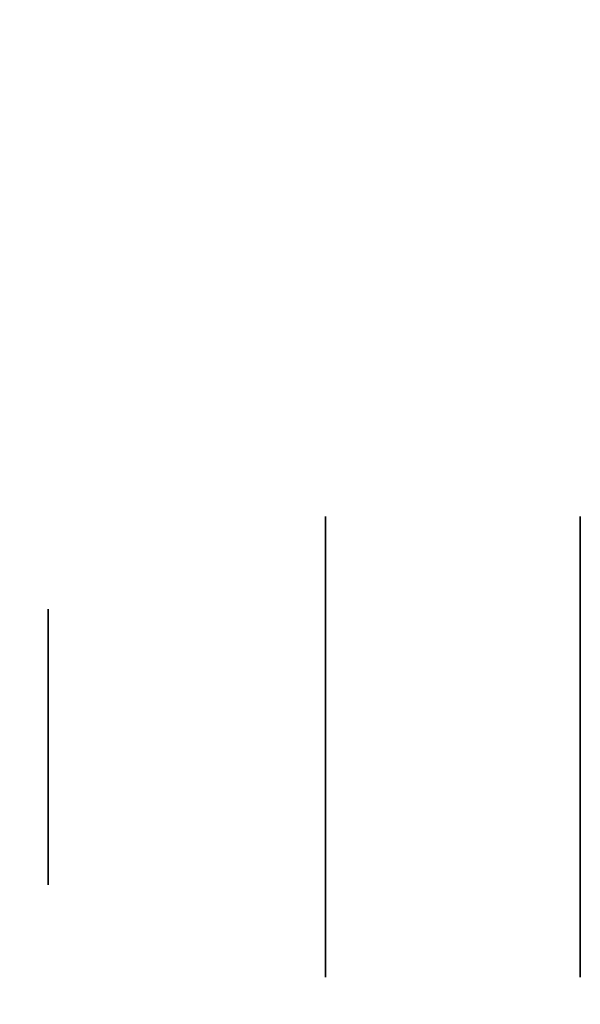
# Model space of a CAD drawing. Extents: x 248.8 to 273, y 2872.5 to 2876.7.
# Tile 205 of 656: x 254.8172 to 254.8498, y 2874.6697 to 2874.7269. Entities that reach past the tile are written whole.
import ezdxf

# ---------------------------------------------------------------- set-up
doc = ezdxf.new("R2010")
doc.units = 0
doc.header["$LTSCALE"] = 150
doc.header["$MEASUREMENT"] = 0
doc.layers.add('3DFACE_BOLT', color=7, linetype='CONTINUOUS')
doc.layers.add('3DFACE_SHAPE', color=7, linetype='CONTINUOUS')

msp = doc.modelspace()

# ---------------------------------------------------------------- linework, layer by layer
at = {"layer": '3DFACE_BOLT', "color": 1}
for points, invisible_edges in [([(254.849787, 2874.698042, -0.065), (254.849787, 2874.691354, -0.076583), (254.834987, 2874.698042, -0.065)], 14), ([(254.834987, 2874.698042, -0.065), (254.849787, 2874.691354, -0.076583), (254.834987, 2874.691354, -0.076583)], 3), ([(254.849787, 2874.691354, -0.053417), (254.849787, 2874.698042, -0.065), (254.834987, 2874.691354, -0.053417)], 14), ([(254.834987, 2874.691354, -0.053417), (254.849787, 2874.698042, -0.065), (254.834987, 2874.698042, -0.065)], 3), ([(254.834987, 2874.698042, -0.065), (254.834987, 2874.691354, -0.076583), (254.834987, 2874.691354, -0.053417)], 2), ([(254.849787, 2874.698042, -0.135), (254.849787, 2874.691354, -0.146583), (254.834987, 2874.698042, -0.135)], 14), ([(254.834987, 2874.698042, -0.135), (254.849787, 2874.691354, -0.146583), (254.834987, 2874.691354, -0.146583)], 3), ([(254.849787, 2874.691354, -0.123417), (254.849787, 2874.698042, -0.135), (254.834987, 2874.691354, -0.123417)], 14), ([(254.834987, 2874.691354, -0.123417), (254.849787, 2874.698042, -0.135), (254.834987, 2874.698042, -0.135)], 3), ([(254.834987, 2874.698042, -0.135), (254.834987, 2874.691354, -0.146583), (254.834987, 2874.691354, -0.123417)], 2), ([(254.868887, 2874.692666, -0.065), (254.868887, 2874.692275, -0.067472), (254.818887, 2874.692666, -0.065)], 14), ([(254.818887, 2874.692666, -0.065), (254.868887, 2874.692275, -0.067472), (254.818887, 2874.692275, -0.067472)], 3), ([(254.818887, 2874.692275, -0.062528), (254.868887, 2874.692666, -0.065), (254.818887, 2874.692666, -0.065)], 3), ([(254.818887, 2874.692666, -0.065), (254.818887, 2874.692275, -0.067472), (254.818887, 2874.692275, -0.062528)], 2), ([(254.868887, 2874.692666, -0.135), (254.868887, 2874.692275, -0.137472), (254.818887, 2874.692666, -0.135)], 14), ([(254.818887, 2874.692666, -0.135), (254.868887, 2874.692275, -0.137472), (254.818887, 2874.692275, -0.137472)], 3), ([(254.818887, 2874.692275, -0.132528), (254.868887, 2874.692666, -0.135), (254.818887, 2874.692666, -0.135)], 3), ([(254.818887, 2874.692666, -0.135), (254.818887, 2874.692275, -0.137472), (254.818887, 2874.692275, -0.132528)], 2), ([(254.868887, 2874.692275, -0.062528), (254.868887, 2874.692666, -0.065), (254.818887, 2874.692275, -0.062528)], 14), ([(254.868887, 2874.692275, -0.132528), (254.868887, 2874.692666, -0.135), (254.818887, 2874.692275, -0.132528)], 14), ([(254.868887, 2874.692275, -0.067472), (254.868887, 2874.691139, -0.069702), (254.818887, 2874.692275, -0.067472)], 14), ([(254.818887, 2874.692275, -0.067472), (254.868887, 2874.691139, -0.069702), (254.818887, 2874.691139, -0.069702)], 3), ([(254.868887, 2874.691139, -0.060298), (254.868887, 2874.692275, -0.062528), (254.818887, 2874.691139, -0.060298)], 14), ([(254.818887, 2874.691139, -0.060298), (254.868887, 2874.692275, -0.062528), (254.818887, 2874.692275, -0.062528)], 3), ([(254.818887, 2874.692275, -0.067472), (254.818887, 2874.691139, -0.069702), (254.818887, 2874.692275, -0.062528)], 14), ([(254.818887, 2874.692275, -0.062528), (254.818887, 2874.691139, -0.069702), (254.818887, 2874.691139, -0.060298)], 3), ([(254.868887, 2874.692275, -0.137472), (254.868887, 2874.691139, -0.139702), (254.818887, 2874.692275, -0.137472)], 14), ([(254.818887, 2874.692275, -0.137472), (254.868887, 2874.691139, -0.139702), (254.818887, 2874.691139, -0.139702)], 3), ([(254.868887, 2874.691139, -0.130298), (254.868887, 2874.692275, -0.132528), (254.818887, 2874.691139, -0.130298)], 14), ([(254.818887, 2874.691139, -0.130298), (254.868887, 2874.692275, -0.132528), (254.818887, 2874.692275, -0.132528)], 3), ([(254.818887, 2874.692275, -0.137472), (254.818887, 2874.691139, -0.139702), (254.818887, 2874.692275, -0.132528)], 14), ([(254.818887, 2874.692275, -0.132528), (254.818887, 2874.691139, -0.139702), (254.818887, 2874.691139, -0.130298)], 3), ([(254.868887, 2874.691139, -0.069702), (254.868887, 2874.689369, -0.071472), (254.818887, 2874.691139, -0.069702)], 14), ([(254.818887, 2874.691139, -0.069702), (254.868887, 2874.689369, -0.071472), (254.818887, 2874.689369, -0.071472)], 3), ([(254.868887, 2874.689369, -0.058528), (254.868887, 2874.691139, -0.060298), (254.818887, 2874.689369, -0.058528)], 14), ([(254.818887, 2874.689369, -0.058528), (254.868887, 2874.691139, -0.060298), (254.818887, 2874.691139, -0.060298)], 3), ([(254.818887, 2874.691139, -0.069702), (254.818887, 2874.689369, -0.071472), (254.818887, 2874.691139, -0.060298)], 14), ([(254.818887, 2874.691139, -0.060298), (254.818887, 2874.689369, -0.071472), (254.818887, 2874.689369, -0.058528)], 3), ([(254.868887, 2874.691139, -0.139702), (254.868887, 2874.689369, -0.141472), (254.818887, 2874.691139, -0.139702)], 14), ([(254.818887, 2874.691139, -0.139702), (254.868887, 2874.689369, -0.141472), (254.818887, 2874.689369, -0.141472)], 3), ([(254.868887, 2874.689369, -0.128528), (254.868887, 2874.691139, -0.130298), (254.818887, 2874.689369, -0.128528)], 14), ([(254.818887, 2874.689369, -0.128528), (254.868887, 2874.691139, -0.130298), (254.818887, 2874.691139, -0.130298)], 3), ([(254.818887, 2874.691139, -0.139702), (254.818887, 2874.689369, -0.141472), (254.818887, 2874.691139, -0.130298)], 14), ([(254.818887, 2874.691139, -0.130298), (254.818887, 2874.689369, -0.141472), (254.818887, 2874.689369, -0.128528)], 3), ([(254.849787, 2874.691354, -0.076583), (254.849787, 2874.677979, -0.076583), (254.834987, 2874.691354, -0.076583)], 14), ([(254.834987, 2874.691354, -0.076583), (254.849787, 2874.677979, -0.076583), (254.834987, 2874.677979, -0.076583)], 3), ([(254.849787, 2874.677979, -0.053417), (254.849787, 2874.691354, -0.053417), (254.834987, 2874.677979, -0.053417)], 14), ([(254.834987, 2874.677979, -0.053417), (254.849787, 2874.691354, -0.053417), (254.834987, 2874.691354, -0.053417)], 3), ([(254.834987, 2874.691354, -0.076583), (254.834987, 2874.677979, -0.076583), (254.834987, 2874.691354, -0.053417)], 14), ([(254.834987, 2874.691354, -0.053417), (254.834987, 2874.677979, -0.076583), (254.834987, 2874.677979, -0.053417)], 3), ([(254.849787, 2874.691354, -0.146583), (254.849787, 2874.677979, -0.146583), (254.834987, 2874.691354, -0.146583)], 14), ([(254.834987, 2874.691354, -0.146583), (254.849787, 2874.677979, -0.146583), (254.834987, 2874.677979, -0.146583)], 3), ([(254.849787, 2874.677979, -0.123417), (254.849787, 2874.691354, -0.123417), (254.834987, 2874.677979, -0.123417)], 14), ([(254.834987, 2874.677979, -0.123417), (254.849787, 2874.691354, -0.123417), (254.834987, 2874.691354, -0.123417)], 3), ([(254.834987, 2874.691354, -0.146583), (254.834987, 2874.677979, -0.146583), (254.834987, 2874.691354, -0.123417)], 14), ([(254.834987, 2874.691354, -0.123417), (254.834987, 2874.677979, -0.146583), (254.834987, 2874.677979, -0.123417)], 3), ([(254.849787, 2874.691354, -0.053417), (254.849787, 2874.677979, -0.053417), (254.849787, 2874.691354, -0.076583)], 14), ([(254.849787, 2874.691354, -0.076583), (254.849787, 2874.677979, -0.053417), (254.849787, 2874.677979, -0.076583)], 3), ([(254.849787, 2874.691354, -0.123417), (254.849787, 2874.677979, -0.123417), (254.849787, 2874.691354, -0.146583)], 14), ([(254.849787, 2874.691354, -0.146583), (254.849787, 2874.677979, -0.123417), (254.849787, 2874.677979, -0.146583)], 3), ([(254.868887, 2874.689369, -0.071472), (254.868887, 2874.687139, -0.072608), (254.818887, 2874.689369, -0.071472)], 14), ([(254.818887, 2874.689369, -0.071472), (254.868887, 2874.687139, -0.072608), (254.818887, 2874.687139, -0.072608)], 3), ([(254.868887, 2874.687139, -0.057392), (254.868887, 2874.689369, -0.058528), (254.818887, 2874.687139, -0.057392)], 14), ([(254.818887, 2874.687139, -0.057392), (254.868887, 2874.689369, -0.058528), (254.818887, 2874.689369, -0.058528)], 3), ([(254.818887, 2874.689369, -0.071472), (254.818887, 2874.687139, -0.072608), (254.818887, 2874.689369, -0.058528)], 14), ([(254.818887, 2874.689369, -0.058528), (254.818887, 2874.687139, -0.072608), (254.818887, 2874.687139, -0.057392)], 3), ([(254.868887, 2874.689369, -0.141472), (254.868887, 2874.687139, -0.142608), (254.818887, 2874.689369, -0.141472)], 14), ([(254.818887, 2874.689369, -0.141472), (254.868887, 2874.687139, -0.142608), (254.818887, 2874.687139, -0.142608)], 3), ([(254.868887, 2874.687139, -0.127392), (254.868887, 2874.689369, -0.128528), (254.818887, 2874.687139, -0.127392)], 14), ([(254.818887, 2874.687139, -0.127392), (254.868887, 2874.689369, -0.128528), (254.818887, 2874.689369, -0.128528)], 3), ([(254.818887, 2874.689369, -0.141472), (254.818887, 2874.687139, -0.142608), (254.818887, 2874.689369, -0.128528)], 14), ([(254.818887, 2874.689369, -0.128528), (254.818887, 2874.687139, -0.142608), (254.818887, 2874.687139, -0.127392)], 3), ([(254.868887, 2874.687139, -0.072608), (254.868887, 2874.684666, -0.073), (254.818887, 2874.687139, -0.072608)], 14), ([(254.818887, 2874.687139, -0.072608), (254.868887, 2874.684666, -0.073), (254.818887, 2874.684666, -0.073)], 3), ([(254.868887, 2874.684666, -0.057), (254.868887, 2874.687139, -0.057392), (254.818887, 2874.684666, -0.057)], 14), ([(254.818887, 2874.684666, -0.057), (254.868887, 2874.687139, -0.057392), (254.818887, 2874.687139, -0.057392)], 3), ([(254.818887, 2874.687139, -0.072608), (254.818887, 2874.684666, -0.073), (254.818887, 2874.687139, -0.057392)], 14), ([(254.818887, 2874.687139, -0.057392), (254.818887, 2874.684666, -0.073), (254.818887, 2874.684666, -0.057)], 3), ([(254.868887, 2874.687139, -0.142608), (254.868887, 2874.684666, -0.143), (254.818887, 2874.687139, -0.142608)], 14), ([(254.818887, 2874.687139, -0.142608), (254.868887, 2874.684666, -0.143), (254.818887, 2874.684666, -0.143)], 3), ([(254.868887, 2874.684666, -0.127), (254.868887, 2874.687139, -0.127392), (254.818887, 2874.684666, -0.127)], 14), ([(254.818887, 2874.684666, -0.127), (254.868887, 2874.687139, -0.127392), (254.818887, 2874.687139, -0.127392)], 3), ([(254.818887, 2874.687139, -0.142608), (254.818887, 2874.684666, -0.143), (254.818887, 2874.687139, -0.127392)], 14), ([(254.818887, 2874.687139, -0.127392), (254.818887, 2874.684666, -0.143), (254.818887, 2874.684666, -0.127)], 3), ([(254.868887, 2874.684666, -0.073), (254.868887, 2874.682194, -0.072608), (254.818887, 2874.684666, -0.073)], 14), ([(254.818887, 2874.684666, -0.073), (254.868887, 2874.682194, -0.072608), (254.818887, 2874.682194, -0.072608)], 3), ([(254.818887, 2874.682194, -0.057392), (254.868887, 2874.684666, -0.057), (254.818887, 2874.684666, -0.057)], 3), ([(254.818887, 2874.684666, -0.073), (254.818887, 2874.682194, -0.072608), (254.818887, 2874.684666, -0.057)], 14), ([(254.818887, 2874.684666, -0.057), (254.818887, 2874.682194, -0.072608), (254.818887, 2874.682194, -0.057392)], 3), ([(254.868887, 2874.684666, -0.143), (254.868887, 2874.682194, -0.142608), (254.818887, 2874.684666, -0.143)], 14), ([(254.818887, 2874.684666, -0.143), (254.868887, 2874.682194, -0.142608), (254.818887, 2874.682194, -0.142608)], 3), ([(254.818887, 2874.682194, -0.127392), (254.868887, 2874.684666, -0.127), (254.818887, 2874.684666, -0.127)], 3), ([(254.818887, 2874.684666, -0.143), (254.818887, 2874.682194, -0.142608), (254.818887, 2874.684666, -0.127)], 14), ([(254.818887, 2874.684666, -0.127), (254.818887, 2874.682194, -0.142608), (254.818887, 2874.682194, -0.127392)], 3), ([(254.868887, 2874.682194, -0.057392), (254.868887, 2874.684666, -0.057), (254.818887, 2874.682194, -0.057392)], 14), ([(254.868887, 2874.682194, -0.127392), (254.868887, 2874.684666, -0.127), (254.818887, 2874.682194, -0.127392)], 14), ([(254.868887, 2874.682194, -0.072608), (254.868887, 2874.679964, -0.071472), (254.818887, 2874.682194, -0.072608)], 14), ([(254.818887, 2874.682194, -0.072608), (254.868887, 2874.679964, -0.071472), (254.818887, 2874.679964, -0.071472)], 3), ([(254.868887, 2874.679964, -0.058528), (254.868887, 2874.682194, -0.057392), (254.818887, 2874.679964, -0.058528)], 14), ([(254.818887, 2874.679964, -0.058528), (254.868887, 2874.682194, -0.057392), (254.818887, 2874.682194, -0.057392)], 3), ([(254.818887, 2874.682194, -0.072608), (254.818887, 2874.679964, -0.071472), (254.818887, 2874.682194, -0.057392)], 14), ([(254.818887, 2874.682194, -0.057392), (254.818887, 2874.679964, -0.071472), (254.818887, 2874.679964, -0.058528)], 3), ([(254.868887, 2874.682194, -0.142608), (254.868887, 2874.679964, -0.141472), (254.818887, 2874.682194, -0.142608)], 14), ([(254.818887, 2874.682194, -0.142608), (254.868887, 2874.679964, -0.141472), (254.818887, 2874.679964, -0.141472)], 3), ([(254.868887, 2874.679964, -0.128528), (254.868887, 2874.682194, -0.127392), (254.818887, 2874.679964, -0.128528)], 14), ([(254.818887, 2874.679964, -0.128528), (254.868887, 2874.682194, -0.127392), (254.818887, 2874.682194, -0.127392)], 3), ([(254.818887, 2874.682194, -0.142608), (254.818887, 2874.679964, -0.141472), (254.818887, 2874.682194, -0.127392)], 14), ([(254.818887, 2874.682194, -0.127392), (254.818887, 2874.679964, -0.141472), (254.818887, 2874.679964, -0.128528)], 3), ([(254.868887, 2874.679964, -0.071472), (254.868887, 2874.678194, -0.069702), (254.818887, 2874.679964, -0.071472)], 14), ([(254.818887, 2874.679964, -0.071472), (254.868887, 2874.678194, -0.069702), (254.818887, 2874.678194, -0.069702)], 3), ([(254.868887, 2874.678194, -0.060298), (254.868887, 2874.679964, -0.058528), (254.818887, 2874.678194, -0.060298)], 14), ([(254.818887, 2874.678194, -0.060298), (254.868887, 2874.679964, -0.058528), (254.818887, 2874.679964, -0.058528)], 3), ([(254.818887, 2874.679964, -0.071472), (254.818887, 2874.678194, -0.069702), (254.818887, 2874.679964, -0.058528)], 14), ([(254.818887, 2874.679964, -0.058528), (254.818887, 2874.678194, -0.069702), (254.818887, 2874.678194, -0.060298)], 3), ([(254.868887, 2874.679964, -0.141472), (254.868887, 2874.678194, -0.139702), (254.818887, 2874.679964, -0.141472)], 14), ([(254.818887, 2874.679964, -0.141472), (254.868887, 2874.678194, -0.139702), (254.818887, 2874.678194, -0.139702)], 3), ([(254.868887, 2874.678194, -0.130298), (254.868887, 2874.679964, -0.128528), (254.818887, 2874.678194, -0.130298)], 14), ([(254.818887, 2874.678194, -0.130298), (254.868887, 2874.679964, -0.128528), (254.818887, 2874.679964, -0.128528)], 3), ([(254.818887, 2874.679964, -0.141472), (254.818887, 2874.678194, -0.139702), (254.818887, 2874.679964, -0.128528)], 14), ([(254.818887, 2874.679964, -0.128528), (254.818887, 2874.678194, -0.139702), (254.818887, 2874.678194, -0.130298)], 3), ([(254.868887, 2874.678194, -0.069702), (254.868887, 2874.677058, -0.067472), (254.818887, 2874.678194, -0.069702)], 14), ([(254.818887, 2874.678194, -0.069702), (254.868887, 2874.677058, -0.067472), (254.818887, 2874.677058, -0.067472)], 3), ([(254.868887, 2874.677058, -0.062528), (254.868887, 2874.678194, -0.060298), (254.818887, 2874.677058, -0.062528)], 14), ([(254.818887, 2874.677058, -0.062528), (254.868887, 2874.678194, -0.060298), (254.818887, 2874.678194, -0.060298)], 3), ([(254.818887, 2874.678194, -0.069702), (254.818887, 2874.677058, -0.067472), (254.818887, 2874.678194, -0.060298)], 14), ([(254.818887, 2874.678194, -0.060298), (254.818887, 2874.677058, -0.067472), (254.818887, 2874.677058, -0.062528)], 3), ([(254.868887, 2874.678194, -0.139702), (254.868887, 2874.677058, -0.137472), (254.818887, 2874.678194, -0.139702)], 14), ([(254.818887, 2874.678194, -0.139702), (254.868887, 2874.677058, -0.137472), (254.818887, 2874.677058, -0.137472)], 3), ([(254.868887, 2874.677058, -0.132528), (254.868887, 2874.678194, -0.130298), (254.818887, 2874.677058, -0.132528)], 14), ([(254.818887, 2874.677058, -0.132528), (254.868887, 2874.678194, -0.130298), (254.818887, 2874.678194, -0.130298)], 3), ([(254.818887, 2874.678194, -0.139702), (254.818887, 2874.677058, -0.137472), (254.818887, 2874.678194, -0.130298)], 14), ([(254.818887, 2874.678194, -0.130298), (254.818887, 2874.677058, -0.137472), (254.818887, 2874.677058, -0.132528)], 3), ([(254.849787, 2874.677979, -0.076583), (254.849787, 2874.671292, -0.065), (254.834987, 2874.677979, -0.076583)], 14), ([(254.834987, 2874.677979, -0.076583), (254.849787, 2874.671292, -0.065), (254.834987, 2874.671292, -0.065)], 3), ([(254.849787, 2874.671292, -0.065), (254.849787, 2874.677979, -0.053417), (254.834987, 2874.671292, -0.065)], 14), ([(254.834987, 2874.671292, -0.065), (254.849787, 2874.677979, -0.053417), (254.834987, 2874.677979, -0.053417)], 3), ([(254.834987, 2874.677979, -0.076583), (254.834987, 2874.671292, -0.065), (254.834987, 2874.677979, -0.053417)], 12), ([(254.849787, 2874.677979, -0.146583), (254.849787, 2874.671292, -0.135), (254.834987, 2874.677979, -0.146583)], 14), ([(254.834987, 2874.677979, -0.146583), (254.849787, 2874.671292, -0.135), (254.834987, 2874.671292, -0.135)], 3), ([(254.849787, 2874.671292, -0.135), (254.849787, 2874.677979, -0.123417), (254.834987, 2874.671292, -0.135)], 14), ([(254.834987, 2874.671292, -0.135), (254.849787, 2874.677979, -0.123417), (254.834987, 2874.677979, -0.123417)], 3), ([(254.834987, 2874.677979, -0.146583), (254.834987, 2874.671292, -0.135), (254.834987, 2874.677979, -0.123417)], 12), ([(254.849787, 2874.677979, -0.053417), (254.849787, 2874.671292, -0.065), (254.849787, 2874.677979, -0.076583)], 12), ([(254.849787, 2874.677979, -0.123417), (254.849787, 2874.671292, -0.135), (254.849787, 2874.677979, -0.146583)], 12), ([(254.868887, 2874.677058, -0.067472), (254.868887, 2874.676666, -0.065), (254.818887, 2874.677058, -0.067472)], 14), ([(254.818887, 2874.677058, -0.067472), (254.868887, 2874.676666, -0.065), (254.818887, 2874.676666, -0.065)], 3), ([(254.868887, 2874.676666, -0.065), (254.868887, 2874.677058, -0.062528), (254.818887, 2874.676666, -0.065)], 14), ([(254.818887, 2874.676666, -0.065), (254.868887, 2874.677058, -0.062528), (254.818887, 2874.677058, -0.062528)], 3), ([(254.818887, 2874.677058, -0.067472), (254.818887, 2874.676666, -0.065), (254.818887, 2874.677058, -0.062528)], 12), ([(254.868887, 2874.677058, -0.137472), (254.868887, 2874.676666, -0.135), (254.818887, 2874.677058, -0.137472)], 14), ([(254.818887, 2874.677058, -0.137472), (254.868887, 2874.676666, -0.135), (254.818887, 2874.676666, -0.135)], 3), ([(254.868887, 2874.676666, -0.135), (254.868887, 2874.677058, -0.132528), (254.818887, 2874.676666, -0.135)], 14), ([(254.818887, 2874.676666, -0.135), (254.868887, 2874.677058, -0.132528), (254.818887, 2874.677058, -0.132528)], 3), ([(254.818887, 2874.677058, -0.137472), (254.818887, 2874.676666, -0.135), (254.818887, 2874.677058, -0.132528)], 12)]:
    msp.add_3dface(points, dxfattribs=dict(at, invisible_edges=invisible_edges))
at = {"layer": '3DFACE_SHAPE', "color": 13}
for points, invisible_edges in [([(254.856187, 2872.521516, -0.1905), (254.856187, 2876.721516, -0.1905), (254.759337, 2872.521516, -0.1905)], 2), ([(254.856187, 2876.721516, -0.1905), (254.759337, 2876.721516, -0.1905), (254.759337, 2872.521516, -0.1905)], 12), ([(254.759337, 2876.721516, -0.0095), (254.856187, 2876.558366, -0.0095), (254.856187, 2874.684666, -0.0095)], 13), ([(254.856187, 2874.684666, -0.0095), (254.856187, 2874.558366, -0.0095), (254.759337, 2876.721516, -0.0095)], 14), ([(254.856187, 2874.558366, -0.0095), (254.856187, 2872.684666, -0.0095), (254.759337, 2876.721516, -0.0095)], 14), ([(254.759337, 2876.721516, -0.0095), (254.856187, 2872.684666, -0.0095), (254.856187, 2872.558366, -0.0095)], 13), ([(254.759337, 2872.521516, -0.0095), (254.759337, 2876.721516, -0.0095), (254.856187, 2872.558366, -0.0095)], 14), ([(254.959337, 2872.521516), (254.959337, 2876.721516), (254.759337, 2872.521516)], 2), ([(254.959337, 2876.721516), (254.759337, 2876.721516), (254.759337, 2872.521516)], 12), ([(254.759337, 2872.521516, -0.2), (254.759337, 2876.721516, -0.2), (254.959337, 2872.521516, -0.2)], 2), ([(254.759337, 2876.721516, -0.2), (254.959337, 2876.721516, -0.2), (254.959337, 2872.521516, -0.2)], 12)]:
    msp.add_3dface(points, dxfattribs=dict(at, invisible_edges=invisible_edges))

doc.saveas('drawing.dxf')
